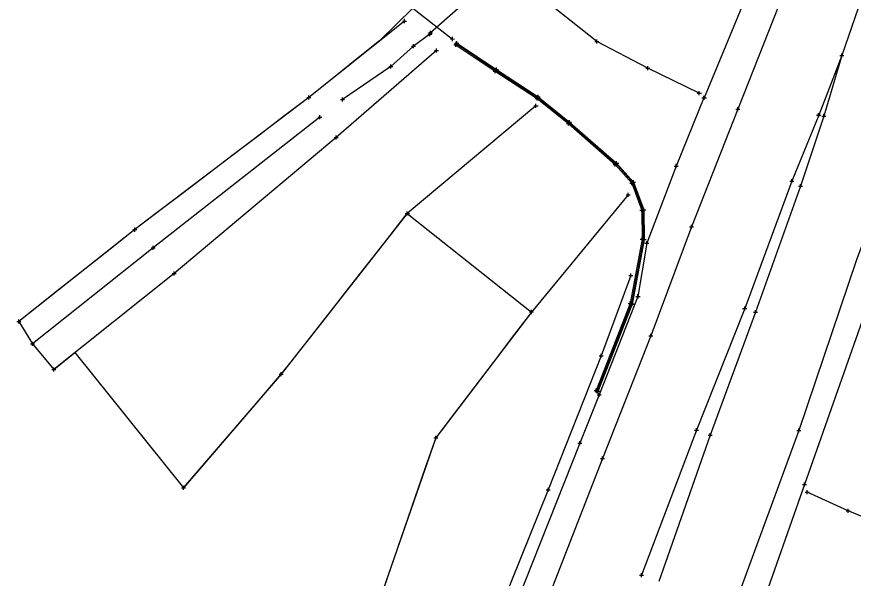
# Model space of a CAD drawing. Extents: x -1 to 1157254, y -1 to 2021979.
# Drawn here: x 1151367.6 to 1151631, y 2019098.4 to 2019275.4 of the extents above; entities that cross this region are included whole.
import ezdxf

# ---------------------------------------------------------------- set-up
doc = ezdxf.new("R2010")
doc.units = 0
for name, color, linetype in [('S_BUILDING_ANNOT', 7, 'Continuous'), ('S_CTL_TABLE', 7, 'Continuous'), ('S_DRIVEWAY_ANNOT', 7, 'Continuous'), ('S_DROP_INLET_ANNOT', 7, 'Continuous'), ('S_EDGE_BITUMINOUS_ANNOT', 7, 'Continuous'), ('S_EDGE_CONCRETE', 7, 'Continuous'), ('S_EDGE_CONCRETE_ANNOT', 7, 'Continuous'), ('S_EDGE_PAVEMENT', 7, 'Continuous'), ('S_ENV_CONSTRAINT', 7, 'Continuous'), ('S_FLAG_POLE', 7, 'Continuous'), ('S_GAS_PUMP_ISLAND_ANNOT', 7, 'Continuous')]:
    doc.layers.add(name, color=color, linetype=linetype)

msp = doc.modelspace()

# ---------------------------------------------------------------- linework, layer by layer
at = {"layer": 'S_BUILDING_ANNOT'}
for p, q in [((1151497.08, 2019269.85), (1151498.35, 2019269.85)), ((1151497.27, 2019270.32), (1151498.54, 2019270.32)), ((1151497.72, 2019269.22), (1151497.71, 2019270.49)), ((1151497.72, 2019269.85), (1151497.72, 2019269.85)), ((1151497.9, 2019269.68), (1151497.9, 2019270.96)), ((1151497.9, 2019270.32), (1151497.9, 2019270.32)), ((1151504.18, 2019268.34), (1151505.45, 2019268.35)), ((1151504.81, 2019267.71), (1151504.81, 2019268.98)), ((1151504.81, 2019268.34), (1151504.81, 2019268.34)), ((1151505.43, 2019266.88), (1151506.7, 2019266.89)), ((1151505.54, 2019267.05), (1151506.81, 2019267.05)), ((1151505.84, 2019265.92), (1151505.84, 2019267.19)), ((1151506.07, 2019266.25), (1151506.06, 2019267.52)), ((1151506.07, 2019266.88), (1151506.07, 2019266.88)), ((1151506.18, 2019266.41), (1151506.18, 2019267.69)), ((1151506.18, 2019267.05), (1151506.18, 2019267.05)), ((1151549.62, 2019267.59), (1151550.9, 2019267.59)), ((1151550.26, 2019266.95), (1151550.26, 2019268.22)), ((1151550.26, 2019267.59), (1151550.26, 2019267.59)), ((1151491.94, 2019266.09), (1151493.22, 2019266.09)), ((1151492.58, 2019265.45), (1151492.58, 2019266.73)), ((1151492.58, 2019266.09), (1151492.58, 2019266.09)), ((1151505.21, 2019266.55), (1151506.48, 2019266.55)), ((1151505.84, 2019266.55), (1151505.84, 2019266.55)), ((1151626.81, 2019263.1), (1151628.08, 2019263.11)), ((1151626.82, 2019263.11), (1151628.1, 2019263.12)), ((1151627.44, 2019262.47), (1151627.44, 2019263.74)), ((1151627.44, 2019263.1), (1151627.44, 2019263.1)), ((1151627.46, 2019262.48), (1151627.46, 2019263.75)), ((1151627.46, 2019263.12), (1151627.46, 2019263.12)), ((1151484.73, 2019259.65), (1151486, 2019259.66)), ((1151485.37, 2019259.02), (1151485.36, 2019260.29)), ((1151485.37, 2019259.65), (1151485.37, 2019259.65)), ((1151518.53, 2019257.91), (1151518.53, 2019259.18)), ((1151518.64, 2019258.08), (1151518.64, 2019259.35)), ((1151565.73, 2019259.17), (1151567, 2019259.17)), ((1151566.37, 2019258.53), (1151566.37, 2019259.8)), ((1151566.37, 2019259.17), (1151566.37, 2019259.17)), ((1151517.67, 2019258.21), (1151518.94, 2019258.21)), ((1151517.89, 2019258.54), (1151519.16, 2019258.55)), ((1151518, 2019258.71), (1151519.27, 2019258.71)), ((1151518.31, 2019257.58), (1151518.31, 2019258.85)), ((1151518.31, 2019258.21), (1151518.31, 2019258.21)), ((1151518.53, 2019258.55), (1151518.53, 2019258.55)), ((1151518.64, 2019258.71), (1151518.64, 2019258.71)), ((1151581.92, 2019251.27), (1151583.19, 2019251.27)), ((1151582.55, 2019250.63), (1151582.55, 2019251.9)), ((1151582.55, 2019251.27), (1151582.55, 2019251.27)), ((1151469.6, 2019249.28), (1151470.87, 2019249.29)), ((1151470.24, 2019248.65), (1151470.23, 2019249.92)), ((1151470.24, 2019249.28), (1151470.24, 2019249.28)), ((1151530.81, 2019249.61), (1151532.09, 2019249.61)), ((1151531.05, 2019249.93), (1151532.32, 2019249.93)), ((1151531.17, 2019250.09), (1151532.44, 2019250.1)), ((1151531.45, 2019248.97), (1151531.45, 2019250.25)), ((1151531.45, 2019249.61), (1151531.45, 2019249.61)), ((1151531.69, 2019249.3), (1151531.68, 2019250.57)), ((1151531.68, 2019249.93), (1151531.68, 2019249.93)), ((1151531.8, 2019249.46), (1151531.8, 2019250.73)), ((1151531.8, 2019250.1), (1151531.8, 2019250.1)), ((1151583.38, 2019249.78), (1151584.65, 2019249.78)), ((1151583.49, 2019249.83), (1151584.76, 2019249.83)), ((1151584.02, 2019249.14), (1151584.01, 2019250.41)), ((1151584.02, 2019249.78), (1151584.02, 2019249.78)), ((1151584.12, 2019249.19), (1151584.12, 2019250.47)), ((1151584.12, 2019249.83), (1151584.12, 2019249.83)), ((1151594.03, 2019246.27), (1151595.3, 2019246.27)), ((1151594.67, 2019245.64), (1151594.66, 2019246.91)), ((1151594.67, 2019246.27), (1151594.67, 2019246.27)), ((1151462.38, 2019243.75), (1151463.66, 2019243.75)), ((1151463.02, 2019243.11), (1151463.02, 2019244.38)), ((1151463.02, 2019243.75), (1151463.02, 2019243.75)), ((1151619.49, 2019244.3), (1151620.76, 2019244.31)), ((1151620.13, 2019243.67), (1151620.12, 2019244.94)), ((1151620.13, 2019244.31), (1151620.13, 2019244.31)), ((1151621.12, 2019244.08), (1151622.4, 2019244.08)), ((1151621.76, 2019243.44), (1151621.76, 2019244.72)), ((1151621.76, 2019244.08), (1151621.76, 2019244.08)), ((1151540.69, 2019241.68), (1151541.96, 2019241.68)), ((1151540.95, 2019241.98), (1151542.22, 2019241.99)), ((1151541.08, 2019242.14), (1151542.35, 2019242.14)), ((1151541.33, 2019241.04), (1151541.33, 2019242.31)), ((1151541.33, 2019241.68), (1151541.33, 2019241.68)), ((1151541.59, 2019241.35), (1151541.58, 2019242.62)), ((1151541.58, 2019241.98), (1151541.58, 2019241.98)), ((1151541.71, 2019241.5), (1151541.71, 2019242.77)), ((1151541.71, 2019242.14), (1151541.71, 2019242.14)), ((1151556.52, 2019228.62), (1151556.52, 2019229.89)), ((1151555.46, 2019228.83), (1151556.73, 2019228.83)), ((1151555.74, 2019229.11), (1151557.02, 2019229.12)), ((1151555.89, 2019229.26), (1151557.16, 2019229.26)), ((1151556.1, 2019228.19), (1151556.1, 2019229.47)), ((1151556.1, 2019228.83), (1151556.1, 2019228.83)), ((1151556.38, 2019228.48), (1151556.38, 2019229.75)), ((1151556.38, 2019229.11), (1151556.38, 2019229.11)), ((1151556.52, 2019229.26), (1151556.52, 2019229.26)), ((1151574.6, 2019228.32), (1151575.87, 2019228.32)), ((1151575.24, 2019227.68), (1151575.24, 2019228.96)), ((1151575.24, 2019228.32), (1151575.24, 2019228.32)), ((1151560.63, 2019222.9), (1151561.91, 2019222.9)), ((1151560.98, 2019223.11), (1151562.25, 2019223.11)), ((1151561.16, 2019223.21), (1151562.43, 2019223.21)), ((1151561.27, 2019222.26), (1151561.27, 2019223.54)), ((1151561.27, 2019222.9), (1151561.27, 2019222.9)), ((1151561.62, 2019222.47), (1151561.62, 2019223.74)), ((1151561.62, 2019223.11), (1151561.62, 2019223.11)), ((1151561.79, 2019222.58), (1151561.79, 2019223.85)), ((1151561.79, 2019223.21), (1151561.79, 2019223.21)), ((1151611.04, 2019223.55), (1151612.31, 2019223.55)), ((1151611.68, 2019222.91), (1151611.67, 2019224.18)), ((1151611.67, 2019223.55), (1151611.67, 2019223.55)), ((1151614.37, 2019221.33), (1151614.37, 2019222.6)), ((1151613.74, 2019221.97), (1151615.01, 2019221.97)), ((1151614.37, 2019221.97), (1151614.37, 2019221.97)), ((1151563.82, 2019214.44), (1151565.09, 2019214.44)), ((1151564.22, 2019214.51), (1151565.49, 2019214.51)), ((1151564.42, 2019214.55), (1151565.69, 2019214.55)), ((1151564.46, 2019213.8), (1151564.46, 2019215.07)), ((1151564.46, 2019214.44), (1151564.46, 2019214.44)), ((1151564.86, 2019213.87), (1151564.86, 2019215.15)), ((1151564.86, 2019214.51), (1151564.86, 2019214.51)), ((1151565.06, 2019213.91), (1151565.06, 2019215.19)), ((1151565.06, 2019214.55), (1151565.06, 2019214.55)), ((1151579.41, 2019209.17), (1151580.69, 2019209.17)), ((1151580.05, 2019208.53), (1151580.05, 2019209.81)), ((1151580.05, 2019209.17), (1151580.05, 2019209.17)), ((1151563.91, 2019205.23), (1151565.18, 2019205.23)), ((1151564.31, 2019205.19), (1151565.58, 2019205.2)), ((1151564.51, 2019205.18), (1151565.78, 2019205.18)), ((1151564.55, 2019204.59), (1151564.54, 2019205.87)), ((1151564.54, 2019205.23), (1151564.54, 2019205.23)), ((1151564.95, 2019204.56), (1151564.94, 2019205.83)), ((1151564.94, 2019205.19), (1151564.94, 2019205.19)), ((1151565.15, 2019204.54), (1151565.14, 2019205.81)), ((1151565.14, 2019205.18), (1151565.14, 2019205.18)), ((1151565.35, 2019203.98), (1151566.62, 2019203.99)), ((1151565.99, 2019203.35), (1151565.98, 2019204.62)), ((1151565.98, 2019203.98), (1151565.98, 2019203.98)), ((1151409.91, 2019202.51), (1151411.18, 2019202.52)), ((1151410.55, 2019201.88), (1151410.54, 2019203.15)), ((1151410.55, 2019202.52), (1151410.55, 2019202.52)), ((1151563.24, 2019186.63), (1151563.23, 2019187.9)), ((1151560.79, 2019184.35), (1151560.78, 2019185.62)), ((1151561.17, 2019184.24), (1151561.17, 2019185.51)), ((1151561.37, 2019184.18), (1151561.36, 2019185.46)), ((1151562.6, 2019187.26), (1151563.87, 2019187.26)), ((1151563.23, 2019187.26), (1151563.23, 2019187.26)), ((1151560.15, 2019184.99), (1151561.42, 2019184.99)), ((1151560.53, 2019184.87), (1151561.81, 2019184.88)), ((1151560.73, 2019184.82), (1151562, 2019184.82)), ((1151560.78, 2019184.99), (1151560.78, 2019184.99)), ((1151561.17, 2019184.88), (1151561.17, 2019184.88)), ((1151561.36, 2019184.82), (1151561.36, 2019184.82)), ((1151596.19, 2019183.46), (1151597.47, 2019183.47)), ((1151596.83, 2019182.83), (1151596.83, 2019184.1)), ((1151596.83, 2019183.47), (1151596.83, 2019183.47)), ((1151600.26, 2019181.67), (1151600.26, 2019182.94)), ((1151599.63, 2019182.31), (1151600.9, 2019182.31)), ((1151600.26, 2019182.31), (1151600.26, 2019182.31)), ((1151566.65, 2019174.79), (1151567.93, 2019174.79)), ((1151567.29, 2019174.16), (1151567.29, 2019175.43)), ((1151567.29, 2019174.79), (1151567.29, 2019174.79)), ((1151371.96, 2019172.32), (1151373.23, 2019172.32)), ((1151372.6, 2019171.69), (1151372.6, 2019172.96)), ((1151372.6, 2019172.32), (1151372.6, 2019172.32)), ((1151549.39, 2019157.55), (1151550.66, 2019157.55)), ((1151549.76, 2019157.41), (1151551.03, 2019157.41)), ((1151549.95, 2019157.33), (1151551.22, 2019157.34)), ((1151550.03, 2019156.92), (1151550.02, 2019158.19)), ((1151550.03, 2019157.55), (1151550.03, 2019157.55)), ((1151550.4, 2019156.77), (1151550.4, 2019158.04)), ((1151550.4, 2019157.41), (1151550.4, 2019157.41)), ((1151550.4, 2019156.21), (1151551.68, 2019156.22)), ((1151550.58, 2019156.7), (1151550.58, 2019157.97)), ((1151550.58, 2019157.33), (1151550.58, 2019157.33)), ((1151551.04, 2019155.58), (1151551.04, 2019156.85)), ((1151551.04, 2019156.21), (1151551.04, 2019156.21)), ((1151581.68, 2019144.46), (1151581.68, 2019145.73)), ((1151613.86, 2019144.4), (1151613.86, 2019145.67)), ((1151581.04, 2019145.09), (1151582.31, 2019145.1)), ((1151581.68, 2019145.09), (1151581.68, 2019145.09)), ((1151585.29, 2019143.55), (1151586.56, 2019143.56)), ((1151585.93, 2019142.92), (1151585.92, 2019144.19)), ((1151585.92, 2019143.56), (1151585.92, 2019143.56)), ((1151613.22, 2019145.04), (1151614.5, 2019145.04)), ((1151613.86, 2019145.04), (1151613.86, 2019145.04)), ((1151544.28, 2019140.99), (1151545.55, 2019141)), ((1151544.92, 2019140.36), (1151544.92, 2019141.63)), ((1151544.92, 2019141), (1151544.92, 2019141)), ((1151551.43, 2019136.21), (1151552.71, 2019136.21)), ((1151552.07, 2019135.57), (1151552.07, 2019136.85)), ((1151552.07, 2019136.21), (1151552.07, 2019136.21)), ((1151615.06, 2019127.93), (1151616.34, 2019127.94)), ((1151615.7, 2019127.3), (1151615.7, 2019128.57)), ((1151615.7, 2019127.93), (1151615.7, 2019127.93)), ((1151615.88, 2019125.54), (1151617.15, 2019125.54)), ((1151616.51, 2019124.9), (1151616.51, 2019126.18)), ((1151616.51, 2019125.54), (1151616.51, 2019125.54)), ((1151628.76, 2019119.69), (1151630.03, 2019119.69)), ((1151629.4, 2019119.05), (1151629.4, 2019120.33)), ((1151629.4, 2019119.69), (1151629.4, 2019119.69)), ((1151563.73, 2019099.41), (1151565, 2019099.41)), ((1151564.37, 2019098.77), (1151564.36, 2019100.05)), ((1151564.36, 2019099.41), (1151564.36, 2019099.41))]:
    msp.add_line(p, q, dxfattribs=at)
at = {"layer": 'S_CTL_TABLE'}
for p, q in [((1151489.05, 2019274.01), (1151490.33, 2019274.01)), ((1151489.69, 2019273.38), (1151489.69, 2019274.65)), ((1151489.69, 2019274.01), (1151489.69, 2019274.01)), ((1151499.19, 2019264.73), (1151500.46, 2019264.73)), ((1151499.83, 2019264.09), (1151499.82, 2019265.37)), ((1151499.82, 2019264.73), (1151499.82, 2019264.73)), ((1151458.98, 2019249.95), (1151460.25, 2019249.95)), ((1151459.62, 2019249.31), (1151459.61, 2019250.58)), ((1151459.61, 2019249.95), (1151459.61, 2019249.95)), ((1151530.49, 2019247.28), (1151531.76, 2019247.28)), ((1151531.12, 2019246.64), (1151531.12, 2019247.92)), ((1151531.12, 2019247.28), (1151531.12, 2019247.28)), ((1151468.21, 2019236.71), (1151468.21, 2019237.98)), ((1151467.57, 2019237.35), (1151468.85, 2019237.35)), ((1151468.21, 2019237.35), (1151468.21, 2019237.35)), ((1151560.18, 2019218.63), (1151560.17, 2019219.9)), ((1151559.54, 2019219.27), (1151560.81, 2019219.27)), ((1151560.17, 2019219.27), (1151560.17, 2019219.27)), ((1151489.97, 2019213.37), (1151491.24, 2019213.38)), ((1151490.6, 2019212.74), (1151490.6, 2019214.01)), ((1151490.6, 2019213.37), (1151490.6, 2019213.37)), ((1151404.76, 2019207.64), (1151404.75, 2019208.91)), ((1151404.12, 2019208.28), (1151405.39, 2019208.28)), ((1151404.76, 2019208.28), (1151404.76, 2019208.28)), ((1151416.58, 2019194.49), (1151417.85, 2019194.49)), ((1151417.22, 2019193.85), (1151417.22, 2019195.13)), ((1151417.22, 2019194.49), (1151417.22, 2019194.49)), ((1151560.37, 2019193.82), (1151561.65, 2019193.82)), ((1151561.01, 2019193.18), (1151561.01, 2019194.45)), ((1151561.01, 2019193.82), (1151561.01, 2019193.82)), ((1151529.7, 2019181.7), (1151529.7, 2019182.97)), ((1151368.24, 2019178.73), (1151368.24, 2019180.01)), ((1151529.06, 2019182.33), (1151530.33, 2019182.34)), ((1151529.7, 2019182.33), (1151529.7, 2019182.33)), ((1151367.61, 2019179.37), (1151368.88, 2019179.37)), ((1151368.24, 2019179.37), (1151368.24, 2019179.37)), ((1151551.02, 2019168.49), (1151552.29, 2019168.5)), ((1151551.65, 2019167.86), (1151551.65, 2019169.13)), ((1151551.65, 2019168.5), (1151551.65, 2019168.5)), ((1151378.61, 2019164.25), (1151379.88, 2019164.26)), ((1151379.25, 2019163.62), (1151379.25, 2019164.89)), ((1151379.25, 2019164.25), (1151379.25, 2019164.25)), ((1151450.28, 2019162.71), (1151451.55, 2019162.71)), ((1151450.91, 2019162.07), (1151450.91, 2019163.34)), ((1151450.91, 2019162.71), (1151450.91, 2019162.71)), ((1151499.53, 2019142.03), (1151499.53, 2019143.31)), ((1151498.9, 2019142.67), (1151500.17, 2019142.67)), ((1151499.53, 2019142.67), (1151499.53, 2019142.67)), ((1151420.13, 2019126.27), (1151420.13, 2019127.55)), ((1151419.49, 2019126.91), (1151420.76, 2019126.91)), ((1151420.13, 2019126.91), (1151420.13, 2019126.91)), ((1151534.35, 2019126.28), (1151535.62, 2019126.29)), ((1151534.99, 2019125.65), (1151534.99, 2019126.92)), ((1151534.99, 2019126.29), (1151534.99, 2019126.29))]:
    msp.add_line(p, q, dxfattribs=at)
at = {"layer": 'S_DRIVEWAY_ANNOT'}
for points in [[(1151497.72, 2019269.85), (1151492.58, 2019266.09), (1151485.37, 2019259.65), (1151470.24, 2019249.28)], [(1151463.02, 2019243.75), (1151410.55, 2019202.52), (1151372.6, 2019172.32)]]:
    msp.add_lwpolyline(points, dxfattribs=at)
at = {"layer": 'S_DROP_INLET_ANNOT'}
msp.add_lwpolyline([(1151543.16, 2019310.23), (1151497.9, 2019270.32)], dxfattribs=at)
at = {"layer": 'S_EDGE_BITUMINOUS_ANNOT'}
for points in [[(1151489.69, 2019274.01), (1151459.61, 2019249.95), (1151404.76, 2019208.28), (1151368.24, 2019179.37)], [(1151499.82, 2019264.73), (1151468.21, 2019237.35), (1151417.22, 2019194.49), (1151379.25, 2019164.25)], [(1151531.12, 2019247.28), (1151490.6, 2019213.37), (1151450.91, 2019162.71), (1151420.13, 2019126.91)], [(1151560.17, 2019219.27), (1151529.7, 2019182.33), (1151499.53, 2019142.67), (1151481.25, 2019089.78)], [(1151561.01, 2019193.82), (1151551.65, 2019168.5), (1151534.99, 2019126.29), (1151514.72, 2019075.97)]]:
    msp.add_lwpolyline(points, dxfattribs=at)
at = {"layer": 'S_EDGE_CONCRETE'}
for points in [[(1151665.32, 2019618.35), (1151663.56, 2019588.8), (1151659.6, 2019534.06), (1151659.4, 2019525.74), (1151657.28, 2019494.5), (1151654.81, 2019454.84), (1151653.17, 2019443.85), (1151648.96, 2019412.39), (1151646.72, 2019396.58), (1151641.51, 2019373.7), (1151635.32, 2019351.87), (1151623.96, 2019321.63), (1151610.64, 2019286.76), (1151594.67, 2019246.27), (1151580.05, 2019209.17), (1151567.29, 2019174.79), (1151552.07, 2019136.21), (1151533.12, 2019087.68), (1151518.11, 2019049.1), (1151500.76, 2019006.34), (1151490.98, 2018988.8), (1151485.56, 2018980.44)], [(1151704.86, 2019608.44), (1151705.24, 2019577.73), (1151704.48, 2019532.5), (1151704.1, 2019496.82), (1151702.93, 2019464.9), (1151696.53, 2019399.83), (1151690.62, 2019365.93), (1151683.01, 2019336.72), (1151673.3, 2019308.19), (1151660.32, 2019274.07), (1151648.25, 2019241.97), (1151632.02, 2019198.81), (1151613.86, 2019145.04), (1151594.26, 2019091.55), (1151580.36, 2019053.78), (1151566.62, 2019017.43), (1151557.29, 2018988.35), (1151554.82, 2018969.45), (1151556.64, 2018941.42)]]:
    msp.add_lwpolyline(points, dxfattribs=at)
at = {"layer": 'S_EDGE_CONCRETE_ANNOT'}
for points in [[(1151682.41, 2019690.88), (1151677.44, 2019534.74), (1151674.93, 2019495.36), (1151672.55, 2019450.33), (1151669.13, 2019417.24), (1151663.96, 2019388.86), (1151656.37, 2019356.97), (1151646.83, 2019322.5), (1151634.71, 2019284.23), (1151627.46, 2019263.12), (1151620.13, 2019244.31), (1151611.67, 2019223.55), (1151596.83, 2019183.47), (1151581.68, 2019145.09), (1151564.36, 2019099.41)], [(1151582.55, 2019251.27), (1151566.37, 2019259.17), (1151550.26, 2019267.59), (1151534.08, 2019280.32), (1151517.69, 2019295.79)], [(1151627.44, 2019263.1), (1151621.76, 2019244.08), (1151614.37, 2019221.97), (1151600.26, 2019182.31), (1151585.92, 2019143.56), (1151569.75, 2019097.46)], [(1151724.67, 2019093.45), (1151714.11, 2019093.67), (1151690.28, 2019096.23), (1151664.91, 2019103.16), (1151642.39, 2019114.29), (1151629.4, 2019119.69), (1151616.51, 2019125.54)]]:
    msp.add_lwpolyline(points, dxfattribs=at)
at = {"layer": 'S_EDGE_PAVEMENT'}
for points in [[(1151506.07, 2019266.88), (1151518.53, 2019258.55), (1151531.68, 2019249.93), (1151541.58, 2019241.98), (1151556.38, 2019229.11), (1151561.62, 2019223.11), (1151564.86, 2019214.51), (1151564.94, 2019205.19), (1151561.17, 2019184.88), (1151550.4, 2019157.41)], [(1151505.84, 2019266.55), (1151518.31, 2019258.21), (1151531.45, 2019249.61), (1151541.33, 2019241.68), (1151556.1, 2019228.83), (1151561.27, 2019222.9), (1151564.46, 2019214.44), (1151564.54, 2019205.23), (1151560.78, 2019184.99), (1151550.03, 2019157.55)]]:
    msp.add_lwpolyline(points, dxfattribs=at)
at = {"layer": 'S_ENV_CONSTRAINT'}
for points in [[(1151492.35, 2019278.03), (1151504.81, 2019268.34)], [(1151506.18, 2019267.05), (1151518.64, 2019258.71), (1151531.8, 2019250.1), (1151541.71, 2019242.14), (1151556.52, 2019229.26), (1151561.79, 2019223.21), (1151565.06, 2019214.55), (1151565.14, 2019205.18), (1151561.36, 2019184.82), (1151550.58, 2019157.33)]]:
    msp.add_lwpolyline(points, dxfattribs=at)
at = {"layer": 'S_FLAG_POLE'}
for points in [[(1151715.45, 2019596.2), (1151715.07, 2019579.24), (1151714.27, 2019533.29), (1151711.4, 2019496.69), (1151710.6, 2019463.15), (1151708.62, 2019424.41), (1151704.78, 2019395.8), (1151698.68, 2019365.71), (1151690.54, 2019335.66), (1151679.94, 2019306.53), (1151667.35, 2019271.18), (1151655.32, 2019239.37), (1151639.86, 2019196.4), (1151634.5, 2019181.31), (1151615.7, 2019127.93), (1151601.48, 2019087.7), (1151587.68, 2019050.48), (1151575.6, 2019015.8), (1151564.48, 2018986.56), (1151559.43, 2018965.1), (1151561.48, 2018942.51)], [(1151651.74, 2019446.21), (1151642.73, 2019420.11), (1151639.07, 2019399.11), (1151633.8, 2019377.52), (1151627.31, 2019353.6), (1151616.19, 2019324.46), (1151605.67, 2019296.18), (1151599.02, 2019285.94), (1151584.12, 2019249.83), (1151584.02, 2019249.78), (1151575.24, 2019228.32), (1151565.98, 2019203.98), (1151563.23, 2019187.26), (1151551.04, 2019156.21), (1151544.92, 2019141), (1151525.15, 2019091.21), (1151509.97, 2019051.62), (1151493.39, 2019009.53), (1151485.44, 2018993.67), (1151485.4, 2018993.91), (1151479.82, 2018984.3)]]:
    msp.add_lwpolyline(points, dxfattribs=at)
at = {"layer": 'S_GAS_PUMP_ISLAND_ANNOT'}
msp.add_lwpolyline([(1151492.35, 2019278.03), (1151481.88, 2019267.77), (1151474.08, 2019261.52), (1151466.27, 2019255.27), (1151459.61, 2019249.95), (1151451.65, 2019243.9), (1151443.69, 2019237.85), (1151435.73, 2019231.8), (1151427.76, 2019225.75), (1151419.8, 2019219.71), (1151411.84, 2019213.66), (1151404.76, 2019208.28), (1151396.92, 2019202.07), (1151389.08, 2019195.86), (1151381.23, 2019189.66), (1151373.39, 2019183.45), (1151368.24, 2019179.37), (1151372.6, 2019172.32), (1151379.25, 2019164.25), (1151385.93, 2019169.57), (1151420.13, 2019126.91), (1151424.84, 2019132.39), (1151431.36, 2019139.97), (1151437.88, 2019147.55), (1151444.39, 2019155.13), (1151450.91, 2019162.71), (1151453.61, 2019166.15), (1151459.77, 2019174.02), (1151465.94, 2019181.89), (1151472.1, 2019189.76), (1151478.27, 2019197.63), (1151484.44, 2019205.5), (1151490.6, 2019213.37), (1151529.7, 2019182.33), (1151523.65, 2019174.37), (1151517.59, 2019166.42), (1151511.54, 2019158.46), (1151505.48, 2019150.5), (1151499.53, 2019142.67), (1151496.27, 2019133.22), (1151493, 2019123.77), (1151489.73, 2019114.32), (1151486.46, 2019104.87), (1151483.2, 2019095.42)], dxfattribs=at)

doc.saveas('drawing.dxf')
